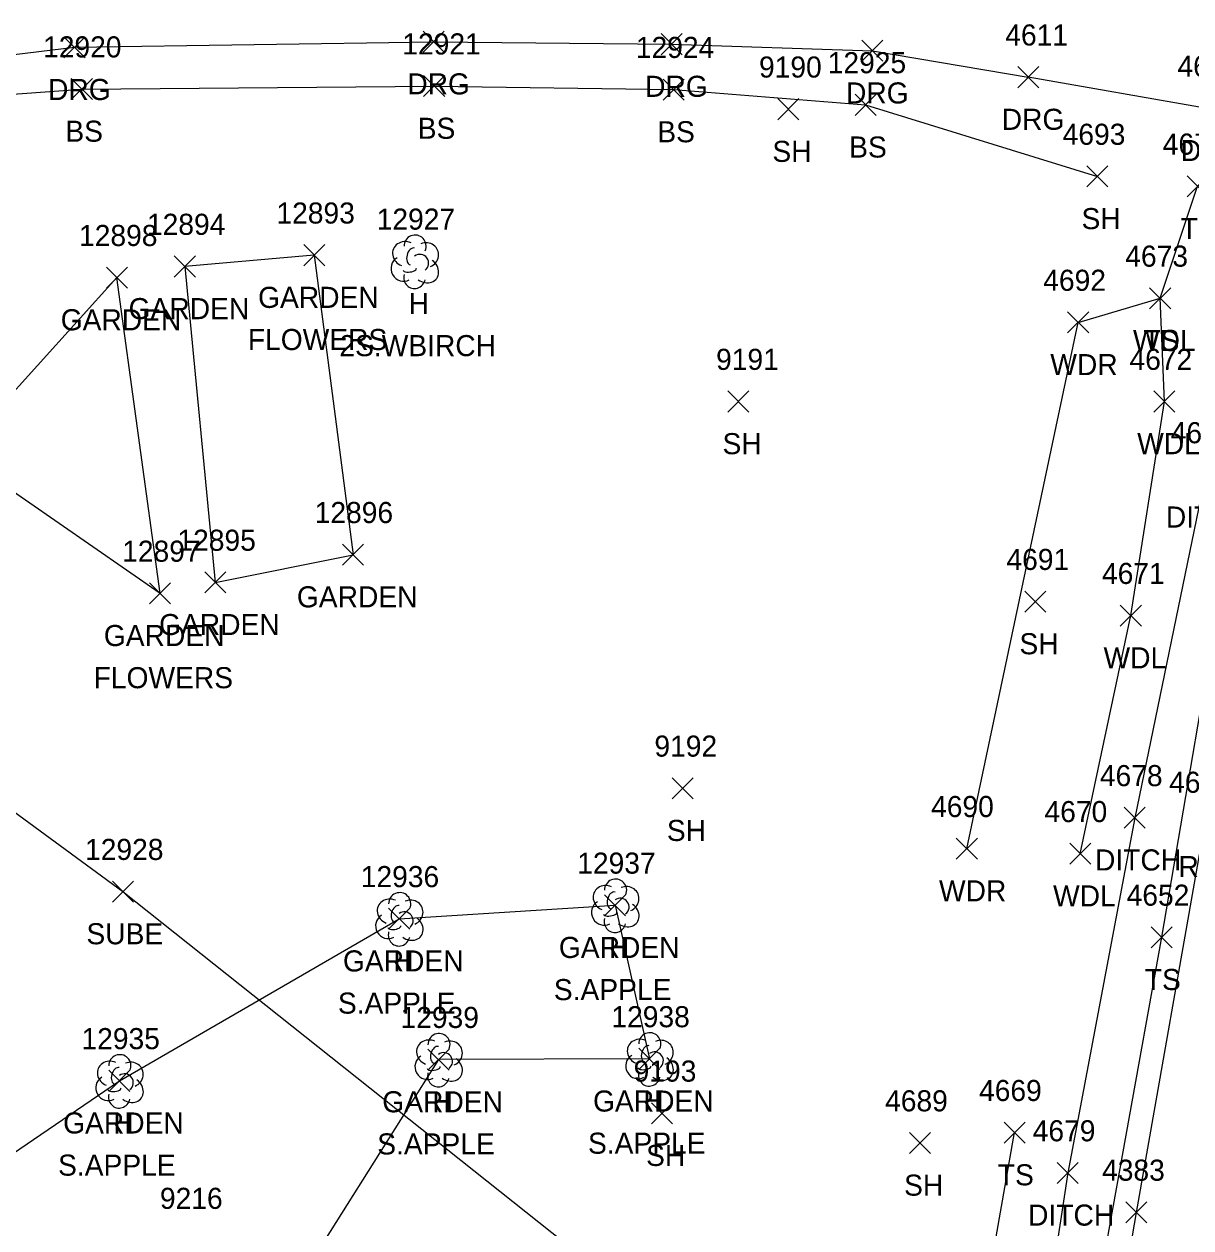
# Model space of a CAD drawing. Extents: x 1482574 to 1485769, y 580696 to 595649.
# Drawn here: x 1483448.1 to 1483558.8, y 583805.6 to 583919.8 of the extents above; entities that cross this region are included whole.
import ezdxf

# ---------------------------------------------------------------- set-up
doc = ezdxf.new("R2010")
doc.units = 0
for name, color, linetype in [('D_A', 7, 'Continuous'), ('D_I', 7, 'Continuous'), ('D_TIC', 7, 'Continuous'), ('DD', 7, 'Continuous'), ('L_A', 7, 'Continuous'), ('L_C', 7, 'Continuous'), ('L_I', 7, 'Continuous'), ('L_TIC', 7, 'Continuous'), ('LAPB', 7, 'Continuous'), ('LAWA', 7, 'Continuous'), ('LELB', 7, 'Continuous'), ('LTD', 7, 'Continuous'), ('P_A', 7, 'Continuous'), ('P_I', 7, 'Continuous'), ('P_TIC', 7, 'Continuous'), ('PET', 7, 'Continuous'), ('R_A', 7, 'Continuous'), ('R_I', 7, 'Continuous'), ('R_TIC', 7, 'Continuous'), ('RDG', 7, 'Continuous'), ('U_A', 7, 'Continuous'), ('U_I', 7, 'Continuous'), ('U_TIC', 7, 'Continuous'), ('UE', 7, 'Continuous')]:
    doc.layers.add(name, color=color, linetype=linetype)

msp = doc.modelspace()

# ---------------------------------------------------------------- linework, layer by layer
at = {"layer": 'D_TIC'}
for points in [[(1483552.46, 583843.49), (1483554.46, 583845.49)], [(1483554.46, 583843.49), (1483552.46, 583845.49)], [(1483546.1, 583809.8), (1483548.1, 583811.8)], [(1483548.1, 583809.8), (1483546.1, 583811.8)]]:
    msp.add_lwpolyline(points, dxfattribs=at)
at = {"layer": 'DD'}
msp.add_lwpolyline([(1483563.9, 583903.32), (1483560.18, 583877.02), (1483553.46, 583844.49), (1483547.1, 583810.8), (1483541.34, 583772.95), (1483535.34, 583739.67), (1483528.87, 583709.79), (1483523.41, 583685.5), (1483520.83, 583675.4)], dxfattribs=at)
at = {"layer": 'L_TIC'}
for points in [[(1483452.59, 583912.62), (1483454.59, 583914.62)], [(1483454.59, 583912.62), (1483452.59, 583914.62)], [(1483486.01, 583912.9), (1483488.01, 583914.9)], [(1483488.01, 583912.9), (1483486.01, 583914.9)], [(1483508.73, 583912.57), (1483510.73, 583914.57)], [(1483510.73, 583912.57), (1483508.73, 583914.57)], [(1483519.6, 583910.71), (1483521.6, 583912.71)], [(1483521.6, 583910.71), (1483519.6, 583912.71)], [(1483526.93, 583911.12), (1483528.93, 583913.12)], [(1483528.93, 583911.12), (1483526.93, 583913.12)], [(1483548.92, 583904.34), (1483550.92, 583906.33)], [(1483550.92, 583904.34), (1483548.92, 583906.33)], [(1483558.42, 583903.4), (1483560.42, 583905.4)], [(1483560.42, 583903.4), (1483558.42, 583905.4)], [(1483474.64, 583896.86), (1483476.64, 583898.86)], [(1483476.64, 583896.86), (1483474.64, 583898.86)], [(1483474.64, 583896.86), (1483476.64, 583898.86)], [(1483476.64, 583896.86), (1483474.64, 583898.86)], [(1483462.36, 583895.79), (1483464.36, 583897.79)], [(1483464.36, 583895.79), (1483462.36, 583897.79)], [(1483455.92, 583894.73), (1483457.92, 583896.73)], [(1483457.92, 583894.73), (1483455.92, 583896.73)], [(1483554.87, 583892.77), (1483556.87, 583894.77)], [(1483556.87, 583892.77), (1483554.87, 583894.77)], [(1483554.87, 583892.77), (1483556.87, 583894.77)], [(1483556.87, 583892.77), (1483554.87, 583894.77)], [(1483547.09, 583890.48), (1483549.09, 583892.48)], [(1483549.09, 583890.48), (1483547.09, 583892.48)], [(1483514.87, 583882.98), (1483516.87, 583884.98)], [(1483516.87, 583882.98), (1483514.87, 583884.98)], [(1483555.27, 583882.98), (1483557.27, 583884.98)], [(1483557.27, 583882.98), (1483555.27, 583884.98)], [(1483478.32, 583868.45), (1483480.32, 583870.45)], [(1483480.32, 583868.45), (1483478.32, 583870.45)], [(1483478.32, 583868.45), (1483480.32, 583870.45)], [(1483480.32, 583868.45), (1483478.32, 583870.45)], [(1483465.25, 583865.82), (1483467.25, 583867.82)], [(1483467.25, 583865.82), (1483465.25, 583867.82)], [(1483460.01, 583864.78), (1483462.01, 583866.78)], [(1483462.01, 583864.78), (1483460.01, 583866.78)], [(1483460.01, 583864.78), (1483462.01, 583866.78)], [(1483462.01, 583864.78), (1483460.01, 583866.78)], [(1483543.03, 583864), (1483545.03, 583866)], [(1483545.03, 583864), (1483543.03, 583866)], [(1483552.09, 583862.67), (1483554.09, 583864.66)], [(1483554.09, 583862.67), (1483552.09, 583864.66)], [(1483509.59, 583846.29), (1483511.59, 583848.29)], [(1483511.59, 583846.29), (1483509.59, 583848.29)], [(1483536.53, 583840.56), (1483538.53, 583842.55)], [(1483538.53, 583840.56), (1483536.53, 583842.55)], [(1483547.29, 583840.08), (1483549.29, 583842.08)], [(1483549.29, 583840.08), (1483547.29, 583842.08)], [(1483503.17, 583835.19), (1483505.17, 583837.19)], [(1483505.17, 583835.19), (1483503.17, 583837.19)], [(1483482.69, 583833.91), (1483484.69, 583835.91)], [(1483484.69, 583833.91), (1483482.69, 583835.91)], [(1483555, 583832.15), (1483557, 583834.15)], [(1483557, 583832.15), (1483555, 583834.15)], [(1483486.42, 583820.55), (1483488.42, 583822.55)], [(1483488.42, 583820.55), (1483486.42, 583822.55)], [(1483506.42, 583820.62), (1483508.42, 583822.62)], [(1483508.42, 583820.62), (1483506.42, 583822.62)], [(1483456.15, 583818.54), (1483458.15, 583820.54)], [(1483458.15, 583818.54), (1483456.15, 583820.54)], [(1483507.62, 583815.46), (1483509.62, 583817.46)], [(1483509.62, 583815.46), (1483507.62, 583817.46)], [(1483541.06, 583813.62), (1483543.06, 583815.62)], [(1483543.06, 583813.62), (1483541.06, 583815.62)], [(1483532.1, 583812.64), (1483534.1, 583814.64)], [(1483534.1, 583812.64), (1483532.1, 583814.64)]]:
    msp.add_lwpolyline(points, dxfattribs=at)
at = {"layer": 'LAPB'}
for points in [[(1483475.64, 583897.86), (1483463.36, 583896.79), (1483466.25, 583866.82), (1483479.32, 583869.45)], [(1483475.64, 583897.86), (1483479.32, 583869.45)], [(1483461.01, 583865.78), (1483456.92, 583895.73), (1483441.82, 583879.04)], [(1483461.01, 583865.78), (1483441.82, 583879.04)], [(1483407.1, 583785.39), (1483457.15, 583819.54), (1483483.69, 583834.91), (1483504.17, 583836.19), (1483507.42, 583821.62), (1483487.42, 583821.55), (1483469.01, 583792.35), (1483472.05, 583785.9), (1483473.37, 583778.32), (1483495.21, 583776.91), (1483501.09, 583762.6), (1483485.27, 583750.56), (1483469.3, 583739.26), (1483453.18, 583727.35), (1483434.21, 583728.39), (1483413.73, 583731.51), (1483427.86, 583742.5), (1483421, 583754.45)]]:
    msp.add_lwpolyline(points, dxfattribs=at)
at = {"layer": 'LAWA'}
for points in [[(1483548.09, 583891.48), (1483555.87, 583893.77)], [(1483548.29, 583841.08), (1483553.09, 583863.67), (1483556.27, 583883.98), (1483555.87, 583893.77)], [(1483537.53, 583841.55), (1483548.09, 583891.48)]]:
    msp.add_lwpolyline(points, dxfattribs=at)
at = {"layer": 'LELB'}
for points in [[(1483426.6, 583911.64), (1483453.59, 583913.62), (1483487.01, 583913.9), (1483509.73, 583913.57), (1483527.93, 583912.12)], [(1483527.93, 583912.12), (1483549.92, 583905.33)], [(1483555.87, 583893.77), (1483559.42, 583904.4), (1483562.28, 583907.25)], [(1483564.73, 583906.13), (1483567.27, 583902.75), (1483562.35, 583870.41), (1483556, 583833.15), (1483549.23, 583795.61), (1483541.68, 583759.44), (1483537.07, 583723.98), (1483532.42, 583690.16), (1483526.51, 583672.97), (1483519.62, 583670.71), (1483514.16, 583675.46), (1483519.03, 583690.03), (1483524.3, 583705.7), (1483529.22, 583731.93), (1483531.55, 583750.17), (1483532.19, 583762.93), (1483521.75, 583751.83)], [(1483514.76, 583764.86), (1483532.31, 583779.63), (1483536.94, 583785.48), (1483542.06, 583814.62)]]:
    msp.add_lwpolyline(points, dxfattribs=at)
at = {"layer": 'LTD'}
for p, q in [((1483485.16, 583897.28), (1483485.16, 583897.28)), ((1483485.16, 583897.28), (1483485.16, 583897.28)), ((1483504.17, 583836.19), (1483504.17, 583836.19)), ((1483504.17, 583836.19), (1483504.17, 583836.19)), ((1483483.69, 583834.91), (1483483.69, 583834.91)), ((1483483.69, 583834.91), (1483483.69, 583834.91)), ((1483487.42, 583821.55), (1483487.42, 583821.55)), ((1483487.42, 583821.55), (1483487.42, 583821.55)), ((1483507.42, 583821.62), (1483507.42, 583821.62)), ((1483507.42, 583821.62), (1483507.42, 583821.62)), ((1483457.15, 583819.54), (1483457.15, 583819.54)), ((1483457.15, 583819.54), (1483457.15, 583819.54))]:
    msp.add_line(p, q, dxfattribs=at)
for centre in [(1483485.2, 583898.72), (1483504.22, 583837.63), (1483483.74, 583836.34), (1483507.46, 583823.05), (1483487.47, 583822.98), (1483457.2, 583820.97)]:
    msp.add_arc(centre, 1.05, 335.5272, 180.9563, dxfattribs=at)
for centre, major_axis, ratio, start_param, end_param in [((1483484.36, 583897.95), (1.21, -0.51), 0.895232, 1.570796, 4.712389), ((1483484.95, 583897.74), (-0.208, -0.792), 0.645439, 3.141593, 6.283185), ((1483486.2, 583897.86), (-1.14, -0.48), 0.949671, 1.570796, 4.712389), ((1483484.07, 583896.57), (0.58, -1.04), 0.959034, 3.141593, 6.283185), ((1483485.66, 583897.11), (-0.5, 0.667), 0.989748, 3.141593, 6.283185), ((1483486.16, 583896.45), (-1.09, 0.79), 0.841452, 1.570796, 4.712389), ((1483485.16, 583895.78), (0.26, 1.06), 0.942809, 1.570796, 4.712389), ((1483484.7, 583896.53), (-0.625, -0.083), 0.423636, 0, 3.141593), ((1483503.38, 583836.86), (1.21, -0.51), 0.895232, 1.570796, 4.712389), ((1483505.21, 583836.78), (-1.14, -0.48), 0.949671, 1.570796, 4.712389), ((1483482.9, 583835.58), (1.21, -0.51), 0.895232, 1.570796, 4.712389), ((1483484.73, 583835.49), (-1.14, -0.48), 0.949671, 1.570796, 4.712389), ((1483503.96, 583836.65), (-0.208, -0.792), 0.645439, 3.141593, 6.283185), ((1483504.67, 583836.03), (-0.5, 0.667), 0.989748, 3.141593, 6.283185), ((1483483.48, 583835.37), (-0.208, -0.792), 0.645439, 3.141593, 6.283185), ((1483484.19, 583834.74), (-0.5, 0.667), 0.989748, 3.141593, 6.283185), ((1483503.09, 583835.48), (0.58, -1.04), 0.959034, 3.141593, 6.283185), ((1483503.71, 583835.44), (-0.625, -0.083), 0.423636, 0, 3.141593), ((1483505.17, 583835.36), (-1.09, 0.79), 0.841452, 1.570796, 4.712389), ((1483482.61, 583834.2), (0.58, -1.04), 0.959034, 3.141593, 6.283185), ((1483484.69, 583834.08), (-1.09, 0.79), 0.841452, 1.570796, 4.712389), ((1483504.17, 583834.69), (0.26, 1.06), 0.942809, 1.570796, 4.712389), ((1483483.69, 583833.41), (0.26, 1.06), 0.942809, 1.570796, 4.712389), ((1483483.23, 583834.16), (-0.625, -0.083), 0.423636, 0, 3.141593), ((1483486.63, 583822.21), (1.21, -0.51), 0.895232, 1.570796, 4.712389), ((1483488.46, 583822.13), (-1.14, -0.48), 0.949671, 1.570796, 4.712389), ((1483506.62, 583822.28), (1.21, -0.51), 0.895232, 1.570796, 4.712389), ((1483507.21, 583822.08), (-0.208, -0.792), 0.645439, 3.141593, 6.283185), ((1483508.46, 583822.2), (-1.14, -0.48), 0.949671, 1.570796, 4.712389), ((1483486.34, 583820.84), (0.58, -1.04), 0.959034, 3.141593, 6.283185), ((1483487.21, 583822), (-0.208, -0.792), 0.645439, 3.141593, 6.283185), ((1483487.92, 583821.38), (-0.5, 0.667), 0.989748, 3.141593, 6.283185), ((1483506.33, 583820.91), (0.58, -1.04), 0.959034, 3.141593, 6.283185), ((1483507.92, 583821.45), (-0.5, 0.667), 0.989748, 3.141593, 6.283185), ((1483456.36, 583820.2), (1.21, -0.51), 0.895232, 1.570796, 4.712389), ((1483456.94, 583820), (-0.208, -0.792), 0.645439, 3.141593, 6.283185), ((1483458.19, 583820.12), (-1.14, -0.48), 0.949671, 1.570796, 4.712389), ((1483486.96, 583820.8), (-0.625, -0.083), 0.423636, 0, 3.141593), ((1483488.42, 583820.71), (-1.09, 0.79), 0.841452, 1.570796, 4.712389), ((1483506.96, 583820.87), (-0.625, -0.083), 0.423636, 0, 3.141593), ((1483508.42, 583820.79), (-1.09, 0.79), 0.841452, 1.570796, 4.712389), ((1483456.07, 583818.83), (0.58, -1.04), 0.959034, 3.141593, 6.283185), ((1483457.65, 583819.37), (-0.5, 0.667), 0.989748, 3.141593, 6.283185), ((1483458.15, 583818.7), (-1.09, 0.79), 0.841452, 1.570796, 4.712389), ((1483487.42, 583820.05), (0.26, 1.06), 0.942809, 1.570796, 4.712389), ((1483507.42, 583820.12), (0.26, 1.06), 0.942809, 1.570796, 4.712389), ((1483456.69, 583818.79), (-0.625, -0.083), 0.423636, 0, 3.141593), ((1483457.15, 583818.04), (0.26, 1.06), 0.942809, 1.570796, 4.712389)]:
    msp.add_ellipse(centre, major_axis=major_axis, ratio=ratio, start_param=start_param, end_param=end_param, dxfattribs=at)
at = {"layer": 'P_TIC'}
for points in [[(1483552.62, 583806.06), (1483554.62, 583808.06)], [(1483554.62, 583806.06), (1483552.62, 583808.06)]]:
    msp.add_lwpolyline(points, dxfattribs=at)
at = {"layer": 'PET'}
for points in [[(1483553.62, 583807.06), (1483560.11, 583843.86)], [(1483366.75, 583680.51), (1483398.39, 583674.83), (1483429.12, 583670.98), (1483464.15, 583667.68), (1483499.77, 583665.31), (1483520.31, 583664.11), (1483530.74, 583667.28), (1483533.99, 583674.02), (1483537.43, 583706.71), (1483542.63, 583742.49), (1483548.55, 583777.29), (1483553.62, 583807.06)]]:
    msp.add_lwpolyline(points, dxfattribs=at)
at = {"layer": 'R_TIC'}
for points in [[(1483485.97, 583917.11), (1483487.97, 583919.11)], [(1483487.97, 583917.11), (1483485.97, 583919.11)], [(1483508.53, 583916.88), (1483510.53, 583918.88)], [(1483510.53, 583916.88), (1483508.53, 583918.88)], [(1483451.9, 583916.58), (1483453.9, 583918.58)], [(1483453.9, 583916.58), (1483451.9, 583918.58)], [(1483527.58, 583916.25), (1483529.58, 583918.25)], [(1483529.58, 583916.25), (1483527.58, 583918.25)], [(1483542.36, 583913.75), (1483544.35, 583915.75)], [(1483544.35, 583913.75), (1483542.36, 583915.75)]]:
    msp.add_lwpolyline(points, dxfattribs=at)
at = {"layer": 'RDG'}
for points in [[(1483394.09, 583910.92), (1483397.97, 583907.5), (1483399.85, 583901.21), (1483402.87, 583902.1), (1483412.98, 583911.36), (1483428.14, 583914.59), (1483452.9, 583917.58), (1483486.97, 583918.11), (1483509.53, 583917.88), (1483528.58, 583917.25)], [(1483528.58, 583917.25), (1483543.35, 583914.75)], [(1483570.46, 583901), (1483560.34, 583911.79), (1483543.35, 583914.75)]]:
    msp.add_lwpolyline(points, dxfattribs=at)
at = {"layer": 'U_TIC'}
for points in [[(1483456.49, 583836.49), (1483458.49, 583838.49)], [(1483458.49, 583836.49), (1483456.49, 583838.49)]]:
    msp.add_lwpolyline(points, dxfattribs=at)
at = {"layer": 'UE'}
msp.add_lwpolyline([(1483408.13, 583873.7), (1483457.49, 583837.49), (1483511.73, 583794.36)], dxfattribs=at)

# ---------------------------------------------------------------- texts
at = {"layer": 'D_A'}
for p in [(1483556.41, 583872.02), (1483549.69, 583839.49), (1483543.34, 583805.8)]:
    msp.add_text('DITCH', height=2, dxfattribs=at).set_placement(p)
at = {"layer": 'D_I'}
for s, p in [('4677', (1483556.87, 583880.02)), ('4678', (1483550.15, 583847.49)), ('4679', (1483543.78, 583813.8))]:
    msp.add_text(s, height=2, dxfattribs=at).set_placement(p)
at = {"layer": 'L_A'}
for s, p in [('BS', (1483485.45, 583908.9)), ('BS', (1483452.03, 583908.62)), ('BS', (1483508.17, 583908.57)), ('SH', (1483519.09, 583906.71)), ('BS', (1483526.37, 583907.12)), ('SH', (1483548.41, 583900.33)), ('TS', (1483557.82, 583899.4)), ('GARDEN', (1483470.31, 583892.86)), ('GARDEN', (1483470.31, 583892.86)), ('GARDEN', (1483458.03, 583891.79)), ('H', (1483484.59, 583892.28)), ('GARDEN', (1483451.59, 583890.73)), ('WDL', (1483553.29, 583888.77)), ('TS', (1483554.28, 583888.77)), ('WDR', (1483545.45, 583886.48)), ('SH', (1483514.36, 583878.98)), ('WDL', (1483553.69, 583878.98)), ('GARDEN', (1483473.99, 583864.45)), ('GARDEN', (1483473.99, 583864.45)), ('GARDEN', (1483460.92, 583861.82)), ('GARDEN', (1483455.68, 583860.78)), ('GARDEN', (1483455.68, 583860.78)), ('SH', (1483542.52, 583860)), ('WDL', (1483550.5, 583858.66)), ('SH', (1483509.08, 583842.29)), ('WDR', (1483534.89, 583836.56)), ('WDL', (1483545.71, 583836.08)), ('GARDEN', (1483498.84, 583831.19)), ('H', (1483503.6, 583831.19)), ('GARDEN', (1483478.36, 583829.91)), ('H', (1483483.13, 583829.91)), ('TS', (1483554.41, 583828.15)), ('GARDEN', (1483482.09, 583816.55)), ('H', (1483486.85, 583816.55)), ('GARDEN', (1483502.08, 583816.62)), ('H', (1483506.85, 583816.62)), ('GARDEN', (1483451.82, 583814.54)), ('H', (1483456.58, 583814.54)), ('SH', (1483507.11, 583811.46)), ('TS', (1483540.47, 583809.62)), ('SH', (1483531.58, 583808.64))]:
    msp.add_text(s, height=2, dxfattribs=at).set_placement(p)
at = {"layer": 'L_C'}
for s, p in [('FLOWERS', (1483469.34, 583888.86)), ('FLOWERS', (1483469.34, 583888.86)), ('2S.WBIRCH', (1483478.02, 583888.28)), ('FLOWERS', (1483454.71, 583856.78)), ('FLOWERS', (1483454.71, 583856.78)), ('S.APPLE', (1483498.36, 583827.19)), ('S.APPLE', (1483477.88, 583825.91)), ('S.APPLE', (1483481.61, 583812.55)), ('S.APPLE', (1483501.6, 583812.62)), ('S.APPLE', (1483451.34, 583810.54))]:
    msp.add_text(s, height=2, dxfattribs=at).set_placement(p)
at = {"layer": 'L_I'}
for s, p in [('12921', (1483483.99, 583916.9)), ('12920', (1483449.92, 583916.62)), ('12924', (1483506.14, 583916.57)), ('9190', (1483517.82, 583914.71)), ('12925', (1483524.34, 583915.12)), ('4693', (1483546.62, 583908.33)), ('4674', (1483556.11, 583907.4)), ('12893', (1483472.05, 583900.86)), ('12893', (1483472.05, 583900.86)), ('12894', (1483459.77, 583899.79)), ('12927', (1483481.56, 583900.28)), ('12898', (1483453.33, 583898.73)), ('4673', (1483552.56, 583896.77)), ('4673', (1483552.56, 583896.77)), ('4692', (1483544.78, 583894.48)), ('9191', (1483513.75, 583886.98)), ('4672', (1483552.96, 583886.98)), ('12896', (1483475.68, 583872.45)), ('12896', (1483475.68, 583872.45)), ('12895', (1483462.66, 583869.82)), ('12897', (1483457.42, 583868.78)), ('12897', (1483457.42, 583868.78)), ('4691', (1483541.29, 583868)), ('4671', (1483550.35, 583866.67)), ('9192', (1483507.9, 583850.29)), ('4690', (1483534.14, 583844.56)), ('4670', (1483544.9, 583844.08)), ('12937', (1483500.58, 583839.19)), ('12937', (1483500.58, 583839.19)), ('12936', (1483480.05, 583837.91)), ('12936', (1483480.05, 583837.91)), ('4652', (1483552.69, 583836.15)), ('12939', (1483483.82, 583824.55)), ('12939', (1483483.82, 583824.55)), ('12938', (1483503.82, 583824.62)), ('12938', (1483503.82, 583824.62)), ('12935', (1483453.56, 583822.54)), ('12935', (1483453.56, 583822.54)), ('9193', (1483505.93, 583819.46)), ('4669', (1483538.69, 583817.62)), ('4689', (1483529.78, 583816.64)), ('9216', (1483461, 583807.39))]:
    msp.add_text(s, height=2, dxfattribs=at).set_placement(p)
at = {"layer": 'P_A'}
msp.add_text('RDP', height=2, dxfattribs=at).set_placement((1483557.6, 583838.86))
at = {"layer": 'P_I'}
for s, p in [('4607', (1483556.72, 583846.86)), ('4383', (1483550.36, 583810.06))]:
    msp.add_text(s, height=2, dxfattribs=at).set_placement(p)
at = {"layer": 'R_A'}
for p in [(1483450.39, 583912.58), (1483484.46, 583913.11), (1483507.02, 583912.88), (1483526.07, 583912.25), (1483540.84, 583909.75), (1483557.83, 583906.79)]:
    msp.add_text('DRG', height=2, dxfattribs=at).set_placement(p)
at = {"layer": 'R_I'}
for s, p in [('4611', (1483541.18, 583917.75)), ('4610', (1483557.51, 583914.79))]:
    msp.add_text(s, height=2, dxfattribs=at).set_placement(p)
at = {"layer": 'U_A'}
msp.add_text('SUBE', height=2, dxfattribs=at).set_placement((1483454.03, 583832.49))
at = {"layer": 'U_I'}
msp.add_text('12928', height=2, dxfattribs=at).set_placement((1483453.9, 583840.49))

doc.saveas('drawing.dxf')
